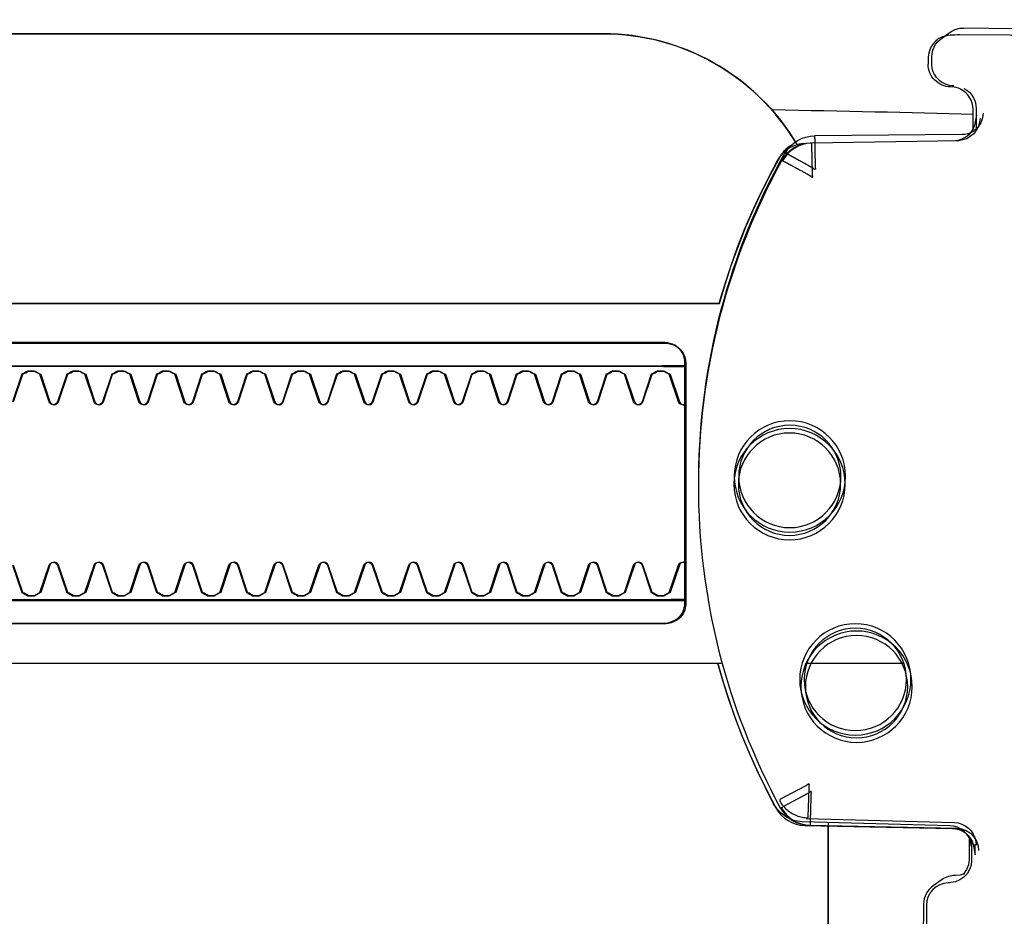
# Model space of a CAD drawing. Header units: millimetres. Extents: x 7483 to 13091, y 8111 to 13871.
# Tile 785 of 920: x 11557.11 to 11561.49, y 10167.04 to 10171.03. Entities that reach past the tile are written whole.
import ezdxf

# ---------------------------------------------------------------- set-up
doc = ezdxf.new("R2010")
doc.units = ezdxf.units.MM
doc.layers.add('a___wymiary', color=7, linetype='Continuous', lineweight=5, true_color=0x000000)
doc.layers.add('wymiary', color=7, linetype='Continuous', lineweight=5, true_color=0xb2b2b2)
doc.layers.add('Wyposazenie Wew - Urzadzenia Sanitarne', color=6, linetype='Continuous')
doc.styles.add('Arial', font='arial.ttf')
doc.dimstyles.new('wymiary agp1', dxfattribs={"dimtxt": 16, "dimasz": 5, "dimexe": 30, "dimexo": 60, "dimgap": 1.8, "dimtad": 1, "dimdec": 3, "dimrnd": 0.5, "dimdsep": 46, "dimtxsty": 'Arial', "dimblk": 'znacznik', "dimcen": 1.5, "dimse1": 1, "dimse2": 1, "dimclrd": 256, "dimazin": 0, "dimtfac": 1, "dimtdec": 3, "dimtmove": 1, "dimatfit": 3, "dimldrblk": 'znacznik', "dimfxl": 0, "dimlwd": -1, "dimarcsym": 0})

# ---------------------------------------------------------------- blocks, each defined once
blk = doc.blocks.new('Niska ust KOLO bez barier')
for points in [[(16.4126, 15.6068), (16.3239, 15.6066), (16.3028, 15.6043), (16.2827, 15.5976), (16.2644, 15.5867), (16.2488, 15.5723), (16.2366, 15.5548), (16.2284, 15.5352), (16.2246, 15.5151, -0.002299), (16.2241, 15.5031, -0.40455), (16.1244, 15.4062), (11.145, 15.3962)], [(19.9891, 16.4536), (19.9949, 15.5541, -0.009369), (19.9936, 15.5111), (19.9915, 15.4937), (19.9865, 15.4769), (19.9785, 15.4613), (19.968, 15.4473), (19.9552, 15.4354), (19.9406, 15.4259), (19.9245, 15.4191), (19.9076, 15.4152), (19.8949, 15.4141), (19.8801, 15.4139)], [(19.6231, 15.6445), (19.5876, 15.6378), (19.5551, 15.6169), (19.5329, 15.585), (19.5235, 15.5496), (19.5133, 14.894), (19.5132, 14.8884, -0.265347), (19.4355, 14.7616, -0.125711), (17.9974, 14.3912, -0.125711), (16.5579, 14.7558, -0.26954), (16.4796, 14.8847), (16.4669, 15.5398), (16.464, 15.5618), (16.4563, 15.5826), (16.4443, 15.6012), (16.4285, 15.6167), (16.4096, 15.6283), (16.3887, 15.6355), (16.3679, 15.6379)], [(19.576, 15.6131), (19.6648, 15.6133, -0.282591), (19.7536, 15.5579), (19.7576, 15.5486), (19.7609, 15.5385), (19.7629, 15.5287), (19.7641, 15.5135, 0.415352), (19.8647, 15.4137)], [(17.2, 14.4776), (17.1167, 14.5017), (17.0342, 14.5281), (16.9524, 14.5569), (16.8715, 14.5881), (16.7916, 14.6216), (16.7126, 14.6574), (16.6347, 14.6955), (16.558, 14.7358), (16.5573, 14.7362, -0.269546), (16.479, 14.865)], [(19.5126, 14.8688), (19.5108, 14.8504), (19.509, 14.8403), (19.5063, 14.8302), (19.5029, 14.8201), (19.4985, 14.8098), (19.4935, 14.8001), (19.4882, 14.7914), (19.4819, 14.7825), (19.4749, 14.774), (19.4676, 14.7662), (19.4599, 14.7592), (19.4516, 14.7526), (19.4432, 14.7469), (19.4342, 14.7416), (19.3584, 14.7014), (19.2814, 14.6634), (19.2035, 14.6276), (19.1245, 14.594), (19.0446, 14.5627), (18.9639, 14.5337), (18.8823, 14.507), (18.8, 14.4827), (18.8, 6.8559, -0.414214)], [(15.9934, 4.968), (17.2485, 4.968, -0.405519), (17.2, 5.018), (17.2, 5.088, -0.414214), (17.25, 5.138), (18.75, 5.138, -0.414214), (18.8, 5.088), (18.8, 5.018, -0.405519), (18.7515, 4.968), (19, 4.968, 0.414214), (20, 5.968), (20, 13.968, 0.266001), (19.5063, 14.8304)], [(17.6474, 14.3359, -0.474594), (17.6364, 14.3069), (17.5147, 14.2662, -0.050055), (17.5, 14.24), (17.5, 14.2117, -0.050055), (17.5147, 14.1856), (17.6364, 14.1448, -0.719897), (17.6364, 14.1069), (17.5147, 14.0662, -0.050055), (17.5, 14.04), (17.5, 14.0117, -0.050055), (17.5147, 13.9856), (17.6364, 13.9448, -0.719897), (17.6364, 13.9069), (17.5147, 13.8662, -0.050055), (17.5, 13.84), (17.5, 13.8117, -0.050055), (17.5147, 13.7856), (17.6364, 13.7448, -0.719897), (17.6364, 13.7069), (17.5147, 13.6662, -0.050055), (17.5, 13.64), (17.5, 13.6117, -0.050055), (17.5147, 13.5856), (17.6364, 13.5448, -0.719897), (17.6364, 13.5069), (17.5147, 13.4662, -0.050055), (17.5, 13.44), (17.5, 13.4117, -0.050055), (17.5147, 13.3856), (17.6364, 13.3448, -0.719897), (17.6364, 13.3069), (17.5147, 13.2662, -0.050055), (17.5, 13.24), (17.5, 13.2117, -0.050055), (17.5147, 13.1856), (17.6364, 13.1448, -0.719897), (17.6364, 13.1069), (17.5147, 13.0662, -0.050055), (17.5, 13.04), (17.5, 13.0117, -0.050055), (17.5147, 12.9856), (17.6364, 12.9448, -0.719897), (17.6364, 12.9069), (17.5147, 12.8662, -0.050055), (17.5, 12.84), (17.5, 12.8117, -0.050055), (17.5147, 12.7856), (17.6364, 12.7448, -0.719897), (17.6364, 12.7069), (17.5147, 12.6662, -0.050055), (17.5, 12.64), (17.5, 12.6117, -0.050055), (17.5147, 12.5856), (17.6364, 12.5448, -0.719897), (17.6364, 12.5069), (17.5147, 12.4662, -0.050055), (17.5, 12.44), (17.5, 12.4117, -0.050055), (17.5147, 12.3856), (17.6364, 12.3448, -0.719897), (17.6364, 12.3069), (17.5147, 12.2662, -0.050055), (17.5, 12.24), (17.5, 12.2117, -0.050055), (17.5147, 12.1856), (17.6364, 12.1448, -0.719897), (17.6364, 12.1069), (17.5147, 12.0662, -0.050055), (17.5, 12.04), (17.5, 12.0117, -0.050055), (17.5147, 11.9856), (17.6364, 11.9448, -0.719897), (17.6364, 11.9069), (17.5147, 11.8662, -0.050055), (17.5, 11.84), (17.5, 11.8117, -0.050055), (17.5147, 11.7856), (17.6364, 11.7448, -0.719897), (17.6364, 11.7069), (17.5147, 11.6662, -0.050055), (17.5, 11.64), (17.5, 11.6117, -0.050055), (17.5147, 11.5856), (17.6364, 11.5448, -0.719897), (17.6364, 11.5069), (17.5147, 11.4662, -0.050055), (17.5, 11.44), (17.5, 11.4117, -0.050055), (17.5147, 11.3856), (17.6364, 11.3448, -0.719897)], [(18.3637, 11.3448), (18.4854, 11.3856, -0.050055), (18.5, 11.4117), (18.5, 11.44, -0.050055), (18.4854, 11.4662), (18.3637, 11.5069, -0.719897), (18.3637, 11.5448), (18.4854, 11.5856, -0.050055), (18.5, 11.6117), (18.5, 11.64, -0.050055), (18.4854, 11.6662), (18.3637, 11.7069, -0.719897), (18.3637, 11.7448), (18.4854, 11.7856, -0.050055), (18.5, 11.8117), (18.5, 11.84, -0.050055), (18.4854, 11.8662), (18.3637, 11.9069, -0.719897), (18.3637, 11.9448), (18.4854, 11.9856, -0.050055), (18.5, 12.0117), (18.5, 12.04, -0.050055), (18.4854, 12.0662), (18.3637, 12.1069, -0.719897), (18.3637, 12.1448), (18.4854, 12.1856, -0.050055), (18.5, 12.2117), (18.5, 12.24, -0.050055), (18.4854, 12.2662), (18.3637, 12.3069, -0.719897), (18.3637, 12.3448), (18.4854, 12.3856, -0.050055), (18.5, 12.4117), (18.5, 12.44, -0.050055), (18.4854, 12.4662), (18.3637, 12.5069, -0.719897), (18.3637, 12.5448), (18.4854, 12.5856, -0.050055), (18.5, 12.6117), (18.5, 12.64, -0.050055), (18.4854, 12.6662), (18.3637, 12.7069, -0.719897), (18.3637, 12.7448), (18.4854, 12.7856, -0.050055), (18.5, 12.8117), (18.5, 12.84, -0.050055), (18.4854, 12.8662), (18.3637, 12.9069, -0.719897), (18.3637, 12.9448), (18.4854, 12.9856, -0.050055), (18.5, 13.0117), (18.5, 13.04, -0.050055), (18.4854, 13.0662), (18.3637, 13.1069, -0.719897), (18.3637, 13.1448), (18.4854, 13.1856, -0.050055), (18.5, 13.2117), (18.5, 13.24, -0.050055), (18.4854, 13.2662), (18.3637, 13.3069, -0.719897), (18.3637, 13.3448), (18.4854, 13.3856, -0.050055), (18.5, 13.4117), (18.5, 13.44, -0.050055), (18.4854, 13.4662), (18.3637, 13.5069, -0.719897), (18.3637, 13.5448), (18.4854, 13.5856, -0.050055), (18.5, 13.6117), (18.5, 13.64, -0.050055), (18.4854, 13.6662), (18.3637, 13.7069, -0.719897), (18.3637, 13.7448), (18.4854, 13.7856, -0.050055), (18.5, 13.8117), (18.5, 13.84, -0.050055), (18.4854, 13.8662), (18.3637, 13.9069, -0.719897), (18.3637, 13.9448), (18.4854, 13.9856, -0.050055), (18.5, 14.0117), (18.5, 14.04, -0.050055), (18.4854, 14.0662), (18.3637, 14.1069, -0.719897), (18.3637, 14.1448), (18.4854, 14.1856, -0.050055), (18.5, 14.2117), (18.5, 14.24, -0.050055), (18.4854, 14.2662), (18.3637, 14.3069, -0.474594), (18.3527, 14.3359)]]:
    blk.add_lwpolyline(points, format="xyb")
for points in [[(16.479, 14.8651), (16.4662, 15.5201), (16.4647, 15.5359), (16.4606, 15.5513), (16.4542, 15.5659), (16.4455, 15.5792), (16.4348, 15.591), (16.4224, 15.6009), (16.4086, 15.6087), (16.394, 15.6142), (16.3486, 15.6224), (16.3802, 15.6226), (16.3953, 15.6228)], [(19.5935, 15.6292), (19.6086, 15.6291), (19.6387, 15.629), (19.5928, 15.6201), (19.5776, 15.614), (19.5635, 15.6053), (19.5509, 15.5943), (19.5404, 15.5815), (19.5321, 15.567), (19.5263, 15.5513), (19.5232, 15.5349)], [(17.2, 15.2973), (17.2, 14.8925)], [(-16.4927, 14.968), (16.477, 14.968)], [(17.2, 14.4974), (17.2, 8.0359)], [(18.6247, 9.4359), (18.6247, 14.2359), (18.6241, 14.2474), (18.6225, 14.2588), (18.6198, 14.27), (18.6161, 14.2804), (18.6116, 14.29), (18.6063, 14.2986), (18.6006, 14.306), (18.5943, 14.3125), (18.5873, 14.3183), (18.5799, 14.3232), (18.572, 14.3273), (18.5638, 14.3306), (18.5553, 14.333), (18.5466, 14.3346), (18.538, 14.3356), (18.5294, 14.3359), (17.4711, 14.3359), (17.4624, 14.3356), (17.4538, 14.3346), (17.4451, 14.333), (17.4366, 14.3306), (17.4284, 14.3273), (17.4205, 14.3232), (17.413, 14.3183), (17.4061, 14.3125), (17.3998, 14.306), (17.394, 14.2986), (17.3888, 14.29), (17.3842, 14.2804), (17.3805, 14.27), (17.3778, 14.2588), (17.3762, 14.2474), (17.3757, 14.2359), (17.3757, 9.4359)], [(17.4802, 9.4359), (17.4802, 14.2359)], [(18.5202, 14.2359), (18.5202, 9.4359)]]:
    blk.add_lwpolyline(points)
for points in [[(16.4797, 14.8891), (16.4813, 14.8893), (16.4847, 14.8895), (16.4975, 14.89), (16.603, 14.8928), (16.6122, 14.8931), (16.6164, 14.8931), (16.6199, 14.8931), (16.6234, 14.8941), (16.6267, 14.8949), (16.6298, 14.8933), (16.6301, 14.8899), (16.6277, 14.8875), (16.625, 14.8849), (16.6232, 14.8814), (16.6216, 14.8783), (16.6195, 14.8746), (16.5613, 14.7666), (16.5596, 14.7635), (16.558, 14.7602, -0.269546)], [(19.4356, 14.766), (19.4354, 14.7659), (19.4352, 14.7658), (19.435, 14.7657), (19.4349, 14.7656), (19.4348, 14.7656), (19.4347, 14.7656), (19.4346, 14.7655), (19.4346, 14.7655), (19.4346, 14.7656), (19.4346, 14.7656), (19.4347, 14.7656), (19.4348, 14.7658), (19.435, 14.7659), (19.4353, 14.7661), (19.4354, 14.7663), (19.4354, 14.7663), (19.4355, 14.7664), (19.4355, 14.7665), (19.4354, 14.7666), (19.4353, 14.7667), (19.4352, 14.7668), (19.4351, 14.767), (19.435, 14.7672), (19.4349, 14.7674), (19.4348, 14.7677), (19.4346, 14.768), (19.4345, 14.7683), (19.4343, 14.7686), (19.4341, 14.769), (19.4337, 14.7698), (19.4335, 14.7702), (19.4332, 14.7707), (19.433, 14.7711), (19.4327, 14.7716), (19.4324, 14.7722), (19.4322, 14.7727), (19.4318, 14.7733), (19.4315, 14.7739), (19.4312, 14.7745), (19.4309, 14.7751), (19.4305, 14.7758), (19.4301, 14.7765), (19.4298, 14.7772), (19.4294, 14.7779), (19.429, 14.7786), (19.4286, 14.7794), (19.4282, 14.7802), (19.4277, 14.781), (19.4273, 14.7818), (19.4268, 14.7827), (19.4263, 14.7835), (19.4259, 14.7844), (19.4254, 14.7853), (19.4249, 14.7863), (19.4244, 14.7872), (19.4238, 14.7882), (19.4233, 14.7892), (19.4227, 14.7902), (19.4222, 14.7912), (19.4216, 14.7923), (19.421, 14.7934), (19.4204, 14.7944), (19.4198, 14.7956), (19.4192, 14.7967), (19.4186, 14.7978), (19.418, 14.799), (19.4173, 14.8002), (19.4167, 14.8014), (19.416, 14.8026), (19.4153, 14.8038), (19.414, 14.8064), (19.4126, 14.8089), (19.4111, 14.8116), (19.4097, 14.8143), (19.4082, 14.8171), (19.4066, 14.8199), (19.405, 14.8228), (19.395, 14.8411), (19.3933, 14.8444), (19.3897, 14.8509), (19.3879, 14.8543), (19.386, 14.8576), (19.3842, 14.861), (19.3823, 14.8644), (19.3804, 14.8679), (19.3785, 14.8713), (19.3766, 14.8748), (19.3756, 14.8766), (19.3751, 14.8775), (19.3746, 14.8784), (19.3735, 14.8803), (19.373, 14.8813), (19.3724, 14.8822), (19.3719, 14.8831), (19.3714, 14.8839), (19.371, 14.8847), (19.3706, 14.8855), (19.3704, 14.8858), (19.3703, 14.8861), (19.3701, 14.8864), (19.37, 14.8867), (19.3697, 14.8873), (19.3695, 14.8878), (19.3691, 14.8887), (19.3688, 14.8892), (19.3686, 14.8896), (19.3683, 14.8901), (19.368, 14.8905), (19.3677, 14.8909), (19.3674, 14.8912), (19.367, 14.8916), (19.3667, 14.8919), (19.3659, 14.8925), (19.3652, 14.893), (19.3648, 14.8933), (19.3645, 14.8936), (19.3641, 14.8939), (19.3638, 14.8943), (19.3635, 14.8947), (19.3633, 14.8951), (19.3631, 14.8956), (19.3629, 14.896), (19.3629, 14.8965), (19.3628, 14.897), (19.3629, 14.8975), (19.363, 14.8979), (19.3632, 14.8984), (19.3634, 14.8988), (19.3636, 14.8991), (19.3638, 14.8993), (19.364, 14.8995), (19.3642, 14.8997), (19.3645, 14.8999), (19.3647, 14.9), (19.3649, 14.9001), (19.365, 14.9002), (19.3652, 14.9002), (19.3653, 14.9003), (19.3655, 14.9003), (19.3657, 14.9004), (19.3659, 14.9004), (19.3662, 14.9004), (19.3664, 14.9004), (19.3666, 14.9004), (19.3668, 14.9003), (19.367, 14.9003), (19.3672, 14.9002), (19.3674, 14.9002), (19.3678, 14.9), (19.3682, 14.8999), (19.3686, 14.8997), (19.369, 14.8995), (19.3694, 14.8993), (19.3698, 14.8991), (19.3702, 14.899), (19.3706, 14.8988), (19.3708, 14.8987), (19.371, 14.8987), (19.3715, 14.8986), (19.3719, 14.8985), (19.3723, 14.8984), (19.3727, 14.8984), (19.3731, 14.8984), (19.3736, 14.8984), (19.374, 14.8984), (19.3745, 14.8985), (19.375, 14.8985), (19.3755, 14.8985), (19.376, 14.8986), (19.3763, 14.8986), (19.3766, 14.8986), (19.3769, 14.8986), (19.3772, 14.8986), (19.3775, 14.8986), (19.3778, 14.8986), (19.378, 14.8987), (19.3781, 14.8987), (19.3783, 14.8987), (19.3785, 14.8987), (19.3787, 14.8987), (19.3789, 14.8987), (19.3794, 14.8987), (19.3799, 14.8987), (19.3804, 14.8987), (19.3809, 14.8987), (19.3815, 14.8987), (19.3821, 14.8986), (19.3827, 14.8986), (19.3833, 14.8986), (19.384, 14.8986), (19.3847, 14.8986), (19.3854, 14.8986), (19.3862, 14.8986), (19.387, 14.8986), (19.3878, 14.8985), (19.3886, 14.8985), (19.3894, 14.8985), (19.3903, 14.8985), (19.3912, 14.8985), (19.3921, 14.8984), (19.397, 14.8983), (19.398, 14.8983), (19.3991, 14.8983), (19.4001, 14.8982), (19.4012, 14.8982), (19.4023, 14.8982), (19.4034, 14.8982), (19.4046, 14.8981), (19.4057, 14.8981), (19.4069, 14.8981), (19.4081, 14.8981), (19.4092, 14.898), (19.4105, 14.898), (19.4117, 14.898), (19.4166, 14.8979), (19.419, 14.8979), (19.4215, 14.8978), (19.4239, 14.8978), (19.4263, 14.8977), (19.4286, 14.8977), (19.431, 14.8976), (19.4333, 14.8976), (19.4356, 14.8975), (19.4379, 14.8975), (19.4553, 14.8971), (19.4573, 14.8971), (19.4594, 14.897), (19.4614, 14.897), (19.4633, 14.8969), (19.4643, 14.8969), (19.4653, 14.8969), (19.4662, 14.8969), (19.4672, 14.8969), (19.4681, 14.8968), (19.4691, 14.8968), (19.47, 14.8968), (19.4709, 14.8968), (19.4718, 14.8968), (19.4727, 14.8967), (19.4736, 14.8967), (19.4745, 14.8967), (19.4754, 14.8967), (19.4762, 14.8966), (19.4771, 14.8966), (19.4779, 14.8966), (19.4788, 14.8966), (19.4796, 14.8966), (19.4804, 14.8965), (19.4812, 14.8965), (19.482, 14.8965), (19.4828, 14.8965), (19.4836, 14.8964), (19.4844, 14.8964), (19.4852, 14.8964), (19.4859, 14.8964), (19.4867, 14.8964), (19.4874, 14.8963), (19.4882, 14.8963), (19.4889, 14.8963), (19.4896, 14.8963), (19.4903, 14.8962), (19.491, 14.8962), (19.4917, 14.8962), (19.4923, 14.8962), (19.493, 14.8962), (19.4937, 14.8961), (19.4943, 14.8961), (19.4949, 14.8961), (19.4956, 14.8961), (19.4962, 14.8961), (19.4968, 14.896), (19.4985, 14.896), (19.4991, 14.896), (19.4997, 14.8959), (19.5002, 14.8959), (19.5007, 14.8959), (19.5013, 14.8959), (19.5018, 14.8959), (19.5023, 14.8958), (19.5028, 14.8958), (19.5032, 14.8958), (19.5037, 14.8958), (19.5042, 14.8958), (19.5046, 14.8958), (19.505, 14.8957), (19.5055, 14.8957), (19.5059, 14.8957), (19.5063, 14.8957), (19.5067, 14.8957), (19.5071, 14.8957), (19.5074, 14.8956), (19.5078, 14.8956), (19.5081, 14.8956), (19.5085, 14.8956), (19.5088, 14.8956), (19.5091, 14.8956), (19.5094, 14.8955), (19.5097, 14.8955), (19.51, 14.8955), (19.5103, 14.8955), (19.5105, 14.8955), (19.5108, 14.8956), (19.511, 14.8956), (19.5112, 14.8956), (19.5114, 14.8956), (19.5116, 14.8957), (19.5118, 14.8957), (19.512, 14.8957), (19.5122, 14.8957), (19.5123, 14.8956), (19.5125, 14.8956), (19.5126, 14.8955), (19.5126, 14.8955), (19.5127, 14.8954), (19.5128, 14.8954), (19.5129, 14.8952), (19.5129, 14.8951), (19.513, 14.8951), (19.513, 14.895), (19.5131, 14.895), (19.5131, 14.895), (19.5131, 14.895), (19.5132, 14.8951), (19.5132, 14.8951), (19.5132, 14.8952), (19.5132, 14.8953), (19.5133, 14.8954), (19.5133, 14.8957), (19.5133, 14.8959), (19.5133, 14.896), (19.5133, 14.8961), (19.5133, 14.8961), (19.5133, 14.8962), (19.5134, 14.8962), (19.5134, 14.8962), (19.5134, 14.8962), (19.5134, 14.8961), (19.5134, 14.896), (19.5134, 14.8959), (19.5134, 14.8958), (19.5134, 14.8957), (19.5134, 14.8955), (19.5134, 14.8954), (19.5134, 14.8952, -0.269547)]]:
    blk.add_lwpolyline(points, format="xyb", close=True)
for centre, radius in [((17.0962, 15.0951), 0.2475), ((17.0962, 15.0949), 0.2275), ((17.9968, 14.7969), 0.2475), ((17.9968, 14.7967), 0.2275)]:
    blk.add_circle(centre, radius)
at = {"extrusion": (0, 0, -1)}
for centre, major_axis, ratio, start_param, end_param in [((16.3238, 15.7066), (0.0002, -0.1), 0.000289, 6.274459, 6.283185), ((19.4407, 12.5806), (0, 5.6), 0.04256, 0.998527, 1.179108), ((19.6637, 15.7133), (0.0002, -0.1), 0.000289, 6.274459, 6.283185), ((19.8438, 15.4141), (0.0501, 0.0001), 0.008726, 0.786107, 1.14947), ((19.8641, 15.5137), (0.0006, -0.1), 0.408573, 0, 0.00956), ((19.879, 15.5139), (0.0011, -0.1), 0.706875, 0, 0.012337), ((19.4628, 14.8763), (0.05, -0.0008), 0.017454, 0, 0.000137), ((17.4802, 14.2359), (0, -0.1), 0.000289, 1.570796, 3.141593), ((18.5202, 14.2359), (0, 0.1), 0.000289, 4.712389, 6.283185)]:
    blk.add_ellipse(centre, major_axis=major_axis, ratio=ratio, start_param=start_param, end_param=end_param, dxfattribs=at)
blk = doc.blocks.new('zw$47C3')
for points in [[(0.451504, 0.1647), (0.45163, 0.155706)], [(0.415232, 0.156068), (0.415465, 0.156023), (0.415625, 0.155955), (0.415772, 0.15586), (0.415901, 0.15574), (0.416006, 0.155599), (0.416085, 0.155442), (0.416136, 0.155274), (0.416156, 0.155099), (0.416334, 0.148535), (0.416342, 0.148421), (0.416357, 0.148321), (0.416379, 0.14822), (0.416408, 0.14812), (0.416444, 0.148024), (0.416486, 0.14793), (0.416534, 0.147839), (0.416589, 0.147751), (0.41665, 0.147668), (0.416721, 0.147583), (0.416796, 0.147506), (0.416875, 0.147435), (0.416958, 0.147371), (0.417045, 0.147313), (0.417134, 0.147262), (0.417882, 0.146877), (0.41864, 0.146512), (0.419408, 0.146169), (0.420186, 0.145847), (0.420972, 0.145548), (0.421766, 0.14527), (0.422568, 0.145015), (0.423376, 0.144783), (0.423376, 0.080317)], [(0.416474, 0.148705), (0.416295, 0.155296), (0.416276, 0.155467), (0.416228, 0.155632), (0.416152, 0.155786), (0.416051, 0.155925), (0.415927, 0.156044), (0.415786, 0.156141), (0.415629, 0.156212), (0.415463, 0.156255), (0.415286, 0.156269)], [(0.448946, 0.155726), (0.448863, 0.155861), (0.44876, 0.155982), (0.448639, 0.156084), (0.448504, 0.156167), (0.448357, 0.156226), (0.448203, 0.156262), (0.448045, 0.156273), (0.447145, 0.156265)], [(0.423376, 0.153054), (0.423376, 0.148735)], [(0.416303, 0.14968), (0.086606, 0.14968)], [(0.425162, 0.094317), (0.425162, 0.142317), (0.425168, 0.142432), (0.425184, 0.142547), (0.425211, 0.142658), (0.425248, 0.142763), (0.425295, 0.142859), (0.425347, 0.142944), (0.425405, 0.143018), (0.425469, 0.143084), (0.425539, 0.143141), (0.425614, 0.143191), (0.425693, 0.143232), (0.425776, 0.143264), (0.425861, 0.143288), (0.425948, 0.143305), (0.426036, 0.143314), (0.426122, 0.143317), (0.436705, 0.143317), (0.436791, 0.143314), (0.436877, 0.143305), (0.436963, 0.143288), (0.437047, 0.143264), (0.437129, 0.143232), (0.437207, 0.143191), (0.437281, 0.143141), (0.43735, 0.143084), (0.437413, 0.143018), (0.43747, 0.142944), (0.437522, 0.142859), (0.437568, 0.142763), (0.437604, 0.142658), (0.437631, 0.142547), (0.437647, 0.142432), (0.437652, 0.142317), (0.437652, 0.094317)], [(0.426207, 0.142317), (0.426207, 0.094317)], [(0.436607, 0.094317), (0.436607, 0.142317)]]:
    blk.add_lwpolyline(points)
for points in [[(0.415612, 0.155962), (0.414648, 0.155953), (0.414418, 0.155924), (0.4142, 0.155842), (0.413998, 0.155706), (0.414023, 0.15575), (0.413961, 0.155552), (0.413941, 0.155345, -0.157432), (0.413758, 0.154758), (0.413475, 0.154357, -0.241147), (0.412668, 0.153934), (0.362876, 0.153456)], [(0.447848, 0.156582), (0.447635, 0.156556), (0.44742, 0.156481), (0.447224, 0.156351), (0.447032, 0.15614, 0.132231), (0.446889, 0.155641), (0.446838, 0.149088)], [(0.450223, 0.154295), (0.450352, 0.154298), (0.4505, 0.15431), (0.450642, 0.154342), (0.45078, 0.154395), (0.450908, 0.154468), (0.451024, 0.154558), (0.451126, 0.154665), (0.451447, 0.155116, 0.158481), (0.45163, 0.155706)], [(0.449055, 0.155283, 0.415336), (0.450068, 0.154293)], [(0.431687, 0.143926, 0.125713), (0.446039, 0.147739, 0.121439), (0.446563, 0.148229, -0.262119), (0.451376, 0.13968), (0.451376, 0.05968, -0.414214), (0.441376, 0.04968), (0.438891, 0.04968, 0.405519), (0.439376, 0.05018), (0.439376, 0.05088, 0.414214), (0.438876, 0.05138), (0.423876, 0.05138, 0.414214), (0.423376, 0.05088), (0.423376, 0.05018, 0.405519), (0.423861, 0.04968, 0.001664), (0.411309, 0.04968)], [(0.423376, 0.072317), (0.423376, 0.068517, 0.414214), (0.423576, 0.068317), (0.435993, 0.068317), (0.439176, 0.068317, 0.414214), (0.439376, 0.068517), (0.439376, 0.144847), (0.440223, 0.145098), (0.441063, 0.145375), (0.441893, 0.145676), (0.442715, 0.146001), (0.443527, 0.146351), (0.444328, 0.146724), (0.445117, 0.14712), (0.445934, 0.147562), (0.446019, 0.147617), (0.446102, 0.147678), (0.446182, 0.147747), (0.446258, 0.147821), (0.446328, 0.147902), (0.446393, 0.147987)], [(0.427739, 0.113407), (0.426522, 0.113814, 0.050055), (0.426376, 0.114076), (0.426376, 0.114359, 0.050055), (0.426522, 0.11462), (0.427739, 0.115027, 0.719897), (0.427739, 0.115407), (0.426522, 0.115814, 0.050055), (0.426376, 0.116076), (0.426376, 0.116359, 0.050055), (0.426522, 0.11662), (0.427739, 0.117027, 0.719897), (0.427739, 0.117407), (0.426522, 0.117814, 0.050055), (0.426376, 0.118076), (0.426376, 0.118359, 0.050055), (0.426522, 0.11862), (0.427739, 0.119027, 0.719897), (0.427739, 0.119407), (0.426522, 0.119814, 0.050055), (0.426376, 0.120076), (0.426376, 0.120359, 0.050055), (0.426522, 0.12062), (0.427739, 0.121027, 0.719897), (0.427739, 0.121407), (0.426522, 0.121814, 0.050055), (0.426376, 0.122076), (0.426376, 0.122359, 0.050055), (0.426522, 0.12262), (0.427739, 0.123027, 0.719897), (0.427739, 0.123407), (0.426522, 0.123814, 0.050055), (0.426376, 0.124076), (0.426376, 0.124359, 0.050055), (0.426522, 0.12462), (0.427739, 0.125027, 0.719897), (0.427739, 0.125407), (0.426522, 0.125814, 0.050055), (0.426376, 0.126076), (0.426376, 0.126359, 0.050055), (0.426522, 0.12662), (0.427739, 0.127027, 0.719897), (0.427739, 0.127407), (0.426522, 0.127814, 0.050055), (0.426376, 0.128076), (0.426376, 0.128359, 0.050055), (0.426522, 0.12862), (0.427739, 0.129027, 0.719897), (0.427739, 0.129407), (0.426522, 0.129814, 0.050055), (0.426376, 0.130076), (0.426376, 0.130359, 0.050055), (0.426522, 0.13062), (0.427739, 0.131027, 0.719897), (0.427739, 0.131407), (0.426522, 0.131814, 0.050055), (0.426376, 0.132076), (0.426376, 0.132359, 0.050055), (0.426522, 0.13262), (0.427739, 0.133027, 0.719897), (0.427739, 0.133407), (0.426522, 0.133814, 0.050055), (0.426376, 0.134076), (0.426376, 0.134359, 0.050055), (0.426522, 0.13462), (0.427739, 0.135027, 0.719897), (0.427739, 0.135407), (0.426522, 0.135814, 0.050055), (0.426376, 0.136076), (0.426376, 0.136359, 0.050055), (0.426522, 0.13662), (0.427739, 0.137027, 0.719897), (0.427739, 0.137407), (0.426522, 0.137814, 0.050055), (0.426376, 0.138076), (0.426376, 0.138359, 0.050055), (0.426522, 0.13862), (0.427739, 0.139027, 0.719897), (0.427739, 0.139407), (0.426522, 0.139814, 0.050055), (0.426376, 0.140076), (0.426376, 0.140359, 0.050055), (0.426522, 0.14062), (0.427739, 0.141027, 0.719897), (0.427739, 0.141407), (0.426522, 0.141814, 0.050055), (0.426376, 0.142076), (0.426376, 0.142359, 0.050055), (0.426522, 0.14262), (0.427739, 0.143027, 0.474594), (0.427849, 0.143317)], [(0.434903, 0.143317, 0.474594), (0.435012, 0.143027), (0.43623, 0.14262, 0.050055), (0.436376, 0.142359), (0.436376, 0.142076, 0.050055), (0.43623, 0.141814), (0.435012, 0.141407, 0.719897), (0.435012, 0.141027), (0.43623, 0.14062, 0.050055), (0.436376, 0.140359), (0.436376, 0.140076, 0.050055), (0.43623, 0.139814), (0.435012, 0.139407, 0.719897), (0.435012, 0.139027), (0.43623, 0.13862, 0.050055), (0.436376, 0.138359), (0.436376, 0.138076, 0.050055), (0.43623, 0.137814), (0.435012, 0.137407, 0.719897), (0.435012, 0.137027), (0.43623, 0.13662, 0.050055), (0.436376, 0.136359), (0.436376, 0.136076, 0.050055), (0.43623, 0.135814), (0.435012, 0.135407, 0.719897), (0.435012, 0.135027), (0.43623, 0.13462, 0.050055), (0.436376, 0.134359), (0.436376, 0.134076, 0.050055), (0.43623, 0.133814), (0.435012, 0.133407, 0.719897), (0.435012, 0.133027), (0.43623, 0.13262, 0.050055), (0.436376, 0.132359), (0.436376, 0.132076, 0.050055), (0.43623, 0.131814), (0.435012, 0.131407, 0.719897), (0.435012, 0.131027), (0.43623, 0.13062, 0.050055), (0.436376, 0.130359), (0.436376, 0.130076, 0.050055), (0.43623, 0.129814), (0.435012, 0.129407, 0.719897), (0.435012, 0.129027), (0.43623, 0.12862, 0.050055), (0.436376, 0.128359), (0.436376, 0.128076, 0.050055), (0.43623, 0.127814), (0.435012, 0.127407, 0.719897), (0.435012, 0.127027), (0.43623, 0.12662, 0.050055), (0.436376, 0.126359), (0.436376, 0.126076, 0.050055), (0.43623, 0.125814), (0.435012, 0.125407, 0.719897), (0.435012, 0.125027), (0.43623, 0.12462, 0.050055), (0.436376, 0.124359), (0.436376, 0.124076, 0.050055), (0.43623, 0.123814), (0.435012, 0.123407, 0.719897), (0.435012, 0.123027), (0.43623, 0.12262, 0.050055), (0.436376, 0.122359), (0.436376, 0.122076, 0.050055), (0.43623, 0.121814), (0.435012, 0.121407, 0.719897), (0.435012, 0.121027), (0.43623, 0.12062, 0.050055), (0.436376, 0.120359), (0.436376, 0.120076, 0.050055), (0.43623, 0.119814), (0.435012, 0.119407, 0.719897), (0.435012, 0.119027), (0.43623, 0.11862, 0.050055), (0.436376, 0.118359), (0.436376, 0.118076, 0.050055), (0.43623, 0.117814), (0.435012, 0.117407, 0.719897), (0.435012, 0.117027), (0.43623, 0.11662, 0.050055), (0.436376, 0.116359), (0.436376, 0.116076, 0.050055), (0.43623, 0.115814), (0.435012, 0.115407, 0.719897), (0.435012, 0.115027), (0.43623, 0.11462, 0.050055), (0.436376, 0.114359), (0.436376, 0.114076, 0.050055), (0.43623, 0.113814), (0.435012, 0.113407, 0.719897)]]:
    blk.add_lwpolyline(points, format="xyb")
blk.add_lwpolyline([(0.446838, 0.149081), (0.446838, 0.149083), (0.446838, 0.149084), (0.446838, 0.149086), (0.446838, 0.149086), (0.446838, 0.149087), (0.446838, 0.149088), (0.446838, 0.149089), (0.446838, 0.149089), (0.446838, 0.14909), (0.446838, 0.14909), (0.446838, 0.149091), (0.446838, 0.149091), (0.446838, 0.149091), (0.446838, 0.149091), (0.446838, 0.14909), (0.446838, 0.149089), (0.446837, 0.149089), (0.446837, 0.149088), (0.446837, 0.149087), (0.446837, 0.149085), (0.446837, 0.149083), (0.446837, 0.149082), (0.446837, 0.149081), (0.446836, 0.14908), (0.446836, 0.14908), (0.446836, 0.149079), (0.446836, 0.149079), (0.446836, 0.149079), (0.446835, 0.149079), (0.446835, 0.149079), (0.446835, 0.149079), (0.446834, 0.14908), (0.446833, 0.149081), (0.446833, 0.149082), (0.446832, 0.149083), (0.44683, 0.149084), (0.446829, 0.149085), (0.446828, 0.149086), (0.446827, 0.149086), (0.446826, 0.149086), (0.446825, 0.149087), (0.446824, 0.149086), (0.446823, 0.149086), (0.446821, 0.149086), (0.44682, 0.149086), (0.446817, 0.149085), (0.446816, 0.149085), (0.446814, 0.149085), (0.446813, 0.149085), (0.446811, 0.149084), (0.446809, 0.149084), (0.446807, 0.149084), (0.446806, 0.149084), (0.446804, 0.149084), (0.446803, 0.149084), (0.446802, 0.149084), (0.4468, 0.149084), (0.446798, 0.149084), (0.446797, 0.149084), (0.446795, 0.149084), (0.446793, 0.149084), (0.446791, 0.149084), (0.446789, 0.149084), (0.446787, 0.149084), (0.446785, 0.149084), (0.446782, 0.149085), (0.44678, 0.149085), (0.446777, 0.149085), (0.446774, 0.149085), (0.446771, 0.149085), (0.446768, 0.149085), (0.446765, 0.149085), (0.446751, 0.149086), (0.446747, 0.149086), (0.446743, 0.149086), (0.446739, 0.149086), (0.446735, 0.149086), (0.44673, 0.149086), (0.446725, 0.149086), (0.446721, 0.149087), (0.446716, 0.149087), (0.44671, 0.149087), (0.446705, 0.149087), (0.4467, 0.149087), (0.446694, 0.149087), (0.446688, 0.149088), (0.446682, 0.149088), (0.446676, 0.149088), (0.446669, 0.149088), (0.446663, 0.149088), (0.446656, 0.149089), (0.446649, 0.149089), (0.446641, 0.149089), (0.446634, 0.149089), (0.446626, 0.149089), (0.446618, 0.149089), (0.44661, 0.14909), (0.446602, 0.14909), (0.446593, 0.14909), (0.446585, 0.14909), (0.446576, 0.14909), (0.446567, 0.149091), (0.446558, 0.149091), (0.446548, 0.149091), (0.446539, 0.149091), (0.446529, 0.149091), (0.44652, 0.149092), (0.44651, 0.149092), (0.4465, 0.149092), (0.44649, 0.149092), (0.44648, 0.149092), (0.446469, 0.149092), (0.446459, 0.149093), (0.446448, 0.149093), (0.446438, 0.149093), (0.446427, 0.149093), (0.446416, 0.149093), (0.446405, 0.149094), (0.446394, 0.149094), (0.446382, 0.149094), (0.446371, 0.149094), (0.446359, 0.149094), (0.446348, 0.149094), (0.446336, 0.149095), (0.446324, 0.149095), (0.446312, 0.149095), (0.4463, 0.149095), (0.446288, 0.149095), (0.446276, 0.149096), (0.446263, 0.149096), (0.446251, 0.149096), (0.446238, 0.149096), (0.446225, 0.149096), (0.446213, 0.149096), (0.4462, 0.149097), (0.446187, 0.149097), (0.446067, 0.149099), (0.446014, 0.149099), (0.445961, 0.1491), (0.445935, 0.1491), (0.445909, 0.149101), (0.445882, 0.149101), (0.445856, 0.149101), (0.445831, 0.149102), (0.445805, 0.149102), (0.445779, 0.149102), (0.445754, 0.149102), (0.445729, 0.149103), (0.445704, 0.149103), (0.445679, 0.149103), (0.445655, 0.149103), (0.445643, 0.149103), (0.445631, 0.149103), (0.445607, 0.149103), (0.445595, 0.149103), (0.445583, 0.149103), (0.445571, 0.149104), (0.445558, 0.149104), (0.445552, 0.149104), (0.445546, 0.149104), (0.445541, 0.149104), (0.445535, 0.149105), (0.44553, 0.149105), (0.445524, 0.149105), (0.445519, 0.149105), (0.445514, 0.149105), (0.445509, 0.149105), (0.445504, 0.149105), (0.445499, 0.149105), (0.445494, 0.149105), (0.44549, 0.149105), (0.445486, 0.149105), (0.445482, 0.149105), (0.445479, 0.149105), (0.445475, 0.149105), (0.445472, 0.149104), (0.445469, 0.149104), (0.445466, 0.149104), (0.445463, 0.149104), (0.44546, 0.149103), (0.445457, 0.149103), (0.445455, 0.149103), (0.44545, 0.149103), (0.445445, 0.149103), (0.445441, 0.149103), (0.445436, 0.149103), (0.445434, 0.149103), (0.445432, 0.149103), (0.445429, 0.149104), (0.445427, 0.149104), (0.445425, 0.149104), (0.445423, 0.149105), (0.44542, 0.149106), (0.445416, 0.149107), (0.445413, 0.149109), (0.445409, 0.14911), (0.445406, 0.149111), (0.4454, 0.149115), (0.445397, 0.149116), (0.445394, 0.149117), (0.44539, 0.149119), (0.445387, 0.14912), (0.445384, 0.149121), (0.44538, 0.149121), (0.445378, 0.149122), (0.445377, 0.149122), (0.445375, 0.149122), (0.445374, 0.149122), (0.445372, 0.149122), (0.445371, 0.149122), (0.445369, 0.149121), (0.445368, 0.149121), (0.445367, 0.149121), (0.445366, 0.149121), (0.445364, 0.14912), (0.445362, 0.149119), (0.44536, 0.149118), (0.445358, 0.149117), (0.445356, 0.149116), (0.445354, 0.149114), (0.445353, 0.149113), (0.445351, 0.149111), (0.44535, 0.149109), (0.445348, 0.149108), (0.445347, 0.149106), (0.445346, 0.149104), (0.445345, 0.149102), (0.445344, 0.1491), (0.445343, 0.149098), (0.445343, 0.149095), (0.445342, 0.149093), (0.445342, 0.149091), (0.445341, 0.149089), (0.445341, 0.149087), (0.445341, 0.149084), (0.445342, 0.149082), (0.445342, 0.14908), (0.445343, 0.149078), (0.445343, 0.149075), (0.445344, 0.149073), (0.445345, 0.149071), (0.445346, 0.149069), (0.445347, 0.149067), (0.445348, 0.149065), (0.445349, 0.149063), (0.445351, 0.149062), (0.445352, 0.14906), (0.445354, 0.149058), (0.445355, 0.149057), (0.445358, 0.149054), (0.445362, 0.149051), (0.445365, 0.149048), (0.445369, 0.149045), (0.445376, 0.14904), (0.445379, 0.149038), (0.445382, 0.149035), (0.445386, 0.149032), (0.445389, 0.149028), (0.445392, 0.149025), (0.445395, 0.149021), (0.445398, 0.149017), (0.4454, 0.149013), (0.445403, 0.149008), (0.445404, 0.149006), (0.445405, 0.149004), (0.445407, 0.149), (0.445409, 0.148995), (0.44541, 0.148993), (0.445411, 0.148991), (0.445412, 0.148988), (0.445413, 0.148986), (0.445415, 0.148983), (0.445416, 0.14898), (0.445418, 0.148977), (0.445419, 0.148974), (0.445421, 0.14897), (0.445423, 0.148967), (0.445425, 0.148963), (0.445428, 0.148959), (0.44543, 0.148955), (0.445433, 0.148951), (0.445435, 0.148946), (0.445438, 0.148942), (0.445441, 0.148937), (0.445443, 0.148932), (0.445446, 0.148927), (0.445449, 0.148922), (0.445455, 0.148912), (0.445461, 0.148902), (0.445466, 0.148892), (0.445472, 0.148882), (0.445477, 0.148873), (0.445482, 0.148863), (0.445493, 0.148844), (0.445514, 0.148807), (0.445534, 0.14877), (0.445555, 0.148733), (0.445565, 0.148715), (0.445575, 0.148696), (0.445585, 0.148678), (0.445595, 0.14866), (0.445605, 0.148642), (0.44571, 0.148452), (0.445719, 0.148436), (0.445728, 0.148419), (0.445737, 0.148403), (0.445746, 0.148387), (0.445755, 0.148371), (0.445764, 0.148355), (0.445772, 0.14834), (0.445781, 0.148324), (0.445789, 0.148309), (0.445798, 0.148294), (0.445806, 0.148279), (0.445814, 0.148264), (0.445822, 0.148249), (0.44583, 0.148235), (0.445838, 0.14822), (0.445846, 0.148206), (0.445853, 0.148192), (0.445861, 0.148178), (0.445868, 0.148165), (0.445875, 0.148152), (0.445883, 0.148138), (0.44589, 0.148125), (0.445897, 0.148113), (0.445903, 0.1481), (0.44591, 0.148088), (0.445917, 0.148076), (0.445923, 0.148064), (0.445929, 0.148052), (0.445936, 0.148041), (0.445942, 0.14803), (0.445948, 0.148019), (0.445954, 0.148008), (0.445959, 0.147997), (0.445965, 0.147987), (0.44597, 0.147977), (0.445976, 0.147967), (0.445981, 0.147957), (0.445986, 0.147948), (0.445991, 0.147939), (0.445995, 0.14793), (0.446, 0.147921), (0.446004, 0.147913), (0.446009, 0.147905), (0.446013, 0.147897), (0.446017, 0.147889), (0.446021, 0.147882), (0.446025, 0.147875), (0.446028, 0.147868), (0.446032, 0.147861), (0.446035, 0.147855), (0.446038, 0.147849), (0.446041, 0.147843), (0.446044, 0.147837), (0.446047, 0.147832), (0.44605, 0.147827), (0.446052, 0.147822), (0.446054, 0.147818), (0.446055, 0.147816), (0.446056, 0.147814), (0.446057, 0.147812), (0.446058, 0.14781), (0.446059, 0.147808), (0.44606, 0.147806), (0.446061, 0.147804), (0.446062, 0.147803), (0.446062, 0.147801), (0.446063, 0.147799), (0.446064, 0.147798), (0.446064, 0.147796), (0.446065, 0.147795), (0.446065, 0.147794), (0.446066, 0.147793), (0.446066, 0.147791), (0.446067, 0.147791), (0.446067, 0.14779), (0.446068, 0.147789), (0.446068, 0.147789), (0.446068, 0.147789), (0.446069, 0.147788), (0.446069, 0.147788), (0.446069, 0.147788), (0.446069, 0.147787), (0.446069, 0.147787), (0.446069, 0.147786), (0.446068, 0.147786), (0.446068, 0.147785), (0.446067, 0.147785), (0.446066, 0.147783), (0.446064, 0.147782), (0.446063, 0.147781), (0.446062, 0.14778), (0.446062, 0.14778), (0.446061, 0.147779), (0.446061, 0.147779), (0.44606, 0.147779), (0.44606, 0.147779), (0.446061, 0.147779), (0.446061, 0.147779), (0.446061, 0.147779), (0.446061, 0.147779), (0.446062, 0.147779), (0.446062, 0.147779), (0.446063, 0.14778), (0.446063, 0.14778), (0.446064, 0.14778), (0.446065, 0.147781), (0.446066, 0.147781), (0.446067, 0.147782), (0.446068, 0.147782), (0.446069, 0.147783), (0.44607, 0.147783, 0.269557)], format="xyb", close=True)
blk.add_lwpolyline([(0.417245, 0.147536), (0.417197, 0.147565), (0.417148, 0.147598), (0.417102, 0.147631), (0.417058, 0.147666), (0.417006, 0.14771), (0.416955, 0.147757), (0.416907, 0.147807), (0.41686, 0.147859), (0.416816, 0.147913), (0.416775, 0.147969), (0.416736, 0.148027), (0.4167, 0.148087), (0.416667, 0.148149), (0.416637, 0.148212), (0.416609, 0.148276), (0.416585, 0.148341), (0.416564, 0.148407), (0.416546, 0.148474), (0.416531, 0.148544), (0.41652, 0.148604), (0.416513, 0.148659), (0.416507, 0.148716), (0.416504, 0.148775), (0.416555, 0.148794), (0.417804, 0.148838), (0.417859, 0.148841), (0.417916, 0.148841), (0.417967, 0.14886), (0.418016, 0.148834), (0.417987, 0.148786), (0.417956, 0.14874), (0.41793, 0.148687), (0.4179, 0.148634), (0.417317, 0.147544)], close=True)
for centre, radius in [((0.422661, 0.150896), 0.002475), ((0.42266, 0.150895), 0.002275), ((0.431689, 0.147983), 0.002475), ((0.431688, 0.147981), 0.002275)]:
    blk.add_circle(centre, radius)
for centre, major_axis, ratio, start_param, end_param in [((0.414639, 0.156953), (0.00001, -0.001), 0.006244, 0, 0.008667), ((0.449838, 0.156179), (-0.000892, -0.000453), 0.001081, 6.273741, 6.283185), ((0.45013, 0.155688), (0.0015, 0.000019), 0.011557, 6.27692, 6.283202), ((0.450055, 0.155293), (-0.001, -0.00001), 0.00236, 6.276941, 6.283185), ((0.449862, 0.154295), (0.000501, 0.000005), 0.008666, 5.12776, 5.491123), ((0.450055, 0.155293), (0.000013, -0.001), 0.403131, 6.273715, 6.283185), ((0.450205, 0.155295), (0.000018, -0.001), 0.702652, 6.271005, 6.283185), ((0.431682, 0.144426), (0.000005, -0.0005), 0.006244, 0, 0.008667), ((0.426214, 0.142317), (0, 0.001), 0.006244, 0, 1.570796), ((0.436613, 0.142317), (0, -0.001), 0.006244, 3.141593, 4.712389)]:
    blk.add_ellipse(centre, major_axis=major_axis, ratio=ratio, start_param=start_param, end_param=end_param)
blk = doc.blocks.new('znacznik')
at = {"layer": 'a___wymiary'}
for p, q in [((0, 1.39355), (0, -1.39355)), ((1.39355, 0), (-1.39355, 0))]:
    blk.add_line(p, q, dxfattribs=at)
at = {"layer": 'a___wymiary', "const_width": 0.2}
blk.add_lwpolyline([(0.87593, 0.87593), (-0.87593, -0.87593)], dxfattribs=at)
blk = doc.blocks.new('*D1393')
at = {"layer": 'Defpoints', "color": 0, "transparency": 16777216}
for p in [(11570.7364, 10234.3513), (11545.7364, 10134.6978), (11570.7364, 10134.6978)]:
    blk.add_point(p, dxfattribs=at)
at = {"layer": 'wymiary', "color": 253, "true_color": 0x999999, "transparency": 16777216}
for p, q in [((11510.1696, 10234.3513), (11545.7364, 10234.3513)), ((11550.7364, 10234.3513), (11565.7364, 10234.3513))]:
    blk.add_line(p, q, dxfattribs=at)
at = {"layer": 'wymiary', "color": 253, "true_color": 0x999999, "transparency": 16777216, "xscale": 5, "yscale": 5, "zscale": 5, "rotation": 180}
blk.add_blockref('znacznik', (11545.7364, 10234.3513), dxfattribs=at)
at = {"layer": 'wymiary', "color": 253, "true_color": 0x999999, "transparency": 16777216, "xscale": 5, "yscale": 5, "zscale": 5}
blk.add_blockref('znacznik', (11570.7364, 10234.3513), dxfattribs=at)
at = {"layer": 'wymiary', "color": 18, "true_color": 0x000000, "transparency": 16777216, "insert": (11523.6258, 10244.3205), "char_height": 16, "attachment_point": 5, "style": 'Arial'}
blk.add_mtext('25', dxfattribs=at)

msp = doc.modelspace()

# ---------------------------------------------------------------- block references
at = {"layer": 'Wyposazenie Wew - Urzadzenia Sanitarne', "xscale": -1, "rotation": 270}
msp.add_blockref('Niska ust KOLO bez barier', (11545.7364, 10150.9669), dxfattribs=at)
at = {"layer": 'Wyposazenie Wew - Urzadzenia Sanitarne', "color": 211, "linetype": 'Continuous', "lineweight": 13, "xscale": -100, "yscale": 100, "zscale": 100, "rotation": 269.9999999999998}
msp.add_blockref('zw$47C3', (11545.7364, 10125.8293), dxfattribs=at)

# ---------------------------------------------------------------- dimensions: what is measured, and where the dimension line sits
at = {"layer": 'wymiary'}
dim = msp.add_linear_dim(base=(11570.7364, 10234.3513), p1=(11545.7364, 10134.6978), p2=(11570.7364, 10134.6978), dimstyle='wymiary agp1', override={"dimblk": 'znacznik'}, dxfattribs=at)
dim.commit()
dim.dimension.update_dxf_attribs({"geometry": '*D1393', "text_midpoint": (11523.6258, 10234.3513), "dimtype": 160})

doc.saveas('drawing.dxf')
